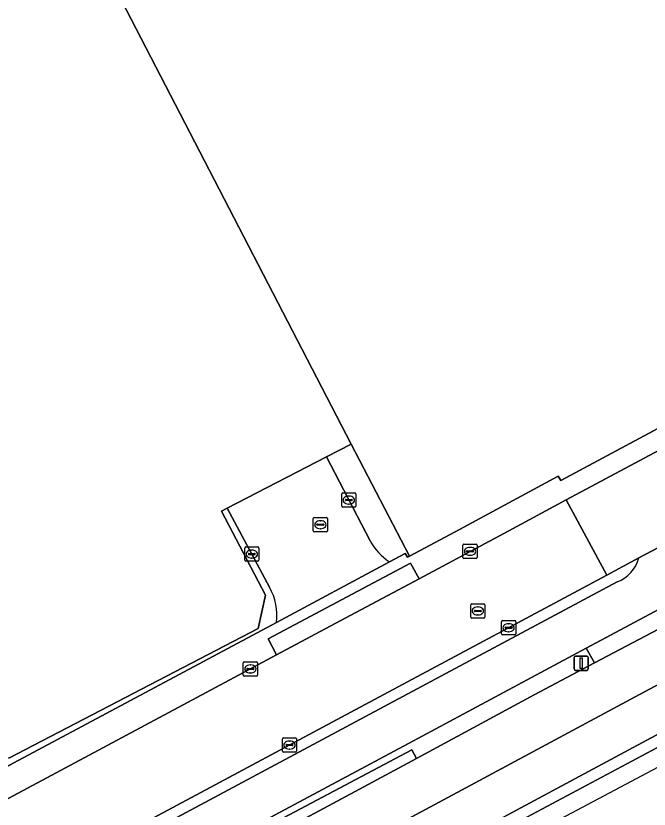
# Model space of a CAD drawing. Extents: x 158793 to 159888, y 384317 to 385256.
# Drawn here: x 159665.2 to 159709.6, y 384435.1 to 384490.8 of the extents above; entities that cross this region are included whole.
import ezdxf

# ---------------------------------------------------------------- set-up
doc = ezdxf.new("R2010")
doc.units = 0
for name, color, linetype in [('IMGEO_Berm_gesloten', 7, 'Continuous'), ('IMGEO_Berm_open', 7, 'Continuous'), ('IMGEO_Erf', 7, 'Continuous'), ('IMGEO_Fietspad_gesloten', 7, 'Continuous'), ('IMGEO_Groenvoorziening', 7, 'Continuous'), ('IMGEO_Haag', 7, 'Continuous'), ('IMGEO_Hek', 7, 'Continuous'), ('IMGEO_Kolk', 7, 'Continuous'), ('IMGEO_Lichtmast', 7, 'Continuous'), ('IMGEO_Rijbaan_lokaal_gesloten', 7, 'Continuous'), ('IMGEO_Rijbaan_lokaal_open', 7, 'Continuous'), ('IMGEO_Rijbaan_regionaal_gesloten', 7, 'Continuous'), ('IMGEO_Rioolput', 7, 'Continuous'), ('IMGEO_Verkeerseiland_open', 7, 'Continuous'), ('IMGEO_Voetpad_open', 7, 'Continuous')]:
    doc.layers.add(name, color=color, linetype=linetype)

msp = doc.modelspace()

# ---------------------------------------------------------------- linework, layer by layer
at = {"layer": 'IMGEO_Berm_gesloten'}
for points in [[(159811.928, 384494.056), (159791.41, 384483.447), (159775.497, 384475.211), (159759.449, 384466.649), (159745.061, 384458.917), (159725.249, 384448.362), (159709.47, 384439.893), (159696.214, 384432.791), (159686.549, 384427.613), (159667.67, 384417.548), (159650.153, 384408.169)], [(159661.921, 384413.563), (159679.569, 384423.013), (159696.562, 384432.097), (159697.88, 384432.802), (159717.186, 384443.101), (159731.675, 384450.855), (159744.535, 384457.751), (159777.564, 384475.395), (159791.799, 384482.795), (159812.356, 384493.351)]]:
    msp.add_lwpolyline(points, dxfattribs=at)
at = {"layer": 'IMGEO_Berm_open'}
for points in [[(159642.609, 384412.337), (159654.268, 384418.57), (159664.238, 384423.844), (159672.561, 384428.328), (159683.971, 384434.448), (159692.958, 384439.23), (159693.288, 384438.625), (159701.548, 384443.077), (159705.803, 384445.325), (159705.22, 384446.356), (159692.734, 384439.673), (159612.839, 384396.912), (159613.053, 384396.512), (159617.171, 384398.703), (159622.895, 384401.766), (159624.993, 384402.897)], [(159656.81, 384419.099), (159673.007, 384427.734), (159687.108, 384435.294), (159693.288, 384438.625), (159692.958, 384439.23), (159683.971, 384434.448), (159672.561, 384428.328), (159664.238, 384423.844), (159654.268, 384418.57), (159642.609, 384412.337), (159624.993, 384402.897), (159622.895, 384401.766), (159617.171, 384398.703), (159613.053, 384396.512), (159613.401, 384395.863), (159613.635, 384395.988), (159617.694, 384398.165), (159626.551, 384402.935), (159637.604, 384408.821), (159647.237, 384413.981)]]:
    msp.add_lwpolyline(points, close=True, dxfattribs=at)
at = {"layer": 'IMGEO_Erf'}
msp.add_lwpolyline([(159664.679, 384438.637), (159682.172, 384447.751), (159682.698, 384450.091), (159679.597, 384455.98), (159680.012, 384456.195), (159686.975, 384459.802), (159688.709, 384460.7), (159672.587, 384491.851), (159668.445, 384500), (159660.74, 384514.696)], dxfattribs=at)
at = {"layer": 'IMGEO_Fietspad_gesloten'}
for points in [[(159692.734, 384439.673), (159705.22, 384446.356), (159727.365, 384458.208), (159726.651, 384459.542), (159711.726, 384451.614)], [(159713.086, 384454.903), (159708.918, 384452.702)], [(159707.394, 384451.026), (159691.341, 384442.43), (159554.532, 384369.175), (159553.562, 384368.656), (159553.639, 384368.525), (159551.212, 384367.259)], [(159548.945, 384362.714), (159562.5, 384369.97), (159562.977, 384370.225), (159610.25, 384395.526), (159612.839, 384396.912), (159692.734, 384439.673)]]:
    msp.add_lwpolyline(points, dxfattribs=at)
msp.add_arc((159706.481, 384453.387), 2.531, 291.1346, 344.3045, dxfattribs=at)
at = {"layer": 'IMGEO_Groenvoorziening'}
for points in [[(159660.74, 384514.696), (159668.445, 384500), (159672.587, 384491.851), (159688.709, 384460.7), (159692.795, 384452.819), (159696.009, 384454.544), (159703.247, 384458.435), (159703.423, 384458.152), (159750.188, 384483.207), (159760.795, 384488.697), (159782.828, 384500.112), (159795.214, 384506.594)], [(159791.315, 384492.396), (159788.361, 384490.685), (159775.078, 384483.69), (159765.346, 384478.51), (159757.48, 384474.514), (159754.077, 384472.77), (159749.586, 384470.469), (159745.681, 384468.011), (159727.365, 384458.208), (159705.22, 384446.356), (159705.803, 384445.325), (159716.504, 384450.978), (159733.285, 384460.047), (159749.424, 384468.651)], [(159688.709, 384460.7), (159686.975, 384459.802), (159690.033, 384453.906)], [(159691.397, 384452.422), (159692.501, 384453.016), (159692.658, 384452.746), (159692.795, 384452.819), (159688.709, 384460.7)]]:
    msp.add_lwpolyline(points, dxfattribs=at)
msp.add_arc((159693.835, 384456.032), 4.356, 209.2098, 235.9648, dxfattribs=at)
at = {"layer": 'IMGEO_Haag'}
msp.add_lwpolyline([(159791.315, 384492.396), (159788.361, 384490.685), (159775.078, 384483.69), (159765.346, 384478.51), (159757.48, 384474.514), (159754.077, 384472.77), (159749.586, 384470.469), (159745.681, 384468.011), (159727.365, 384458.208), (159705.22, 384446.356), (159705.803, 384445.325), (159716.504, 384450.978), (159733.285, 384460.047), (159749.424, 384468.651)], dxfattribs=at)
at = {"layer": 'IMGEO_Hek'}
for points in [[(159686.975, 384459.802), (159688.709, 384460.7), (159672.587, 384491.851)], [(159680.012, 384456.195), (159686.975, 384459.802)]]:
    msp.add_lwpolyline(points, dxfattribs=at)
at = {"layer": 'IMGEO_Kolk'}
for p, q in [((159688.047, 384456.343), (159688.047, 384457.195)), ((159688.122, 384457.269), (159688.974, 384457.269)), ((159688.535, 384457.049), (159688.56, 384457.049)), ((159689.048, 384457.195), (159689.048, 384456.343)), ((159688.306, 384456.763), (159688.306, 384456.775)), ((159688.744, 384456.726), (159688.346, 384456.726)), ((159688.349, 384456.812), (159688.747, 384456.812)), ((159688.558, 384456.489), (159688.533, 384456.489)), ((159688.79, 384456.775), (159688.79, 384456.763)), ((159688.974, 384456.269), (159688.122, 384456.269)), ((159696.632, 384453.666), (159697.484, 384453.666)), ((159681.235, 384452.545), (159681.235, 384453.397)), ((159681.31, 384453.471), (159682.162, 384453.471)), ((159681.723, 384453.251), (159681.748, 384453.251)), ((159682.236, 384453.397), (159682.236, 384452.545)), ((159696.557, 384452.74), (159696.557, 384453.592)), ((159696.816, 384453.16), (159696.816, 384453.172)), ((159697.254, 384453.123), (159696.856, 384453.123)), ((159696.859, 384453.209), (159697.257, 384453.209)), ((159697.045, 384453.446), (159697.07, 384453.446)), ((159697.3, 384453.172), (159697.3, 384453.16)), ((159697.558, 384453.592), (159697.558, 384452.74)), ((159681.494, 384452.965), (159681.494, 384452.977)), ((159681.932, 384452.928), (159681.534, 384452.928)), ((159681.537, 384453.014), (159681.935, 384453.014)), ((159681.746, 384452.691), (159681.721, 384452.691)), ((159681.978, 384452.977), (159681.978, 384452.965)), ((159697.484, 384452.666), (159696.632, 384452.666)), ((159697.068, 384452.886), (159697.043, 384452.886)), ((159682.162, 384452.471), (159681.31, 384452.471)), ((159699.264, 384447.374), (159699.264, 384448.226)), ((159699.339, 384448.3), (159700.191, 384448.3)), ((159699.752, 384448.08), (159699.777, 384448.08)), ((159700.265, 384448.226), (159700.265, 384447.374)), ((159699.523, 384447.794), (159699.523, 384447.806)), ((159699.961, 384447.757), (159699.563, 384447.757)), ((159699.566, 384447.843), (159699.964, 384447.843)), ((159699.775, 384447.52), (159699.75, 384447.52)), ((159700.007, 384447.806), (159700.007, 384447.794)), ((159700.191, 384447.3), (159699.339, 384447.3)), ((159681.134, 384444.478), (159681.134, 384445.33)), ((159681.209, 384445.404), (159682.061, 384445.404)), ((159682.135, 384445.33), (159682.135, 384444.478)), ((159681.393, 384444.898), (159681.393, 384444.91)), ((159681.831, 384444.861), (159681.433, 384444.861)), ((159681.436, 384444.947), (159681.834, 384444.947)), ((159681.622, 384445.184), (159681.647, 384445.184)), ((159681.877, 384444.91), (159681.877, 384444.898)), ((159682.061, 384444.404), (159681.209, 384444.404)), ((159681.645, 384444.624), (159681.62, 384444.624)), ((159683.879, 384439.134), (159683.879, 384439.986)), ((159683.954, 384440.06), (159684.806, 384440.06)), ((159684.367, 384439.84), (159684.392, 384439.84)), ((159684.88, 384439.986), (159684.88, 384439.134)), ((159684.138, 384439.554), (159684.138, 384439.566)), ((159684.576, 384439.517), (159684.178, 384439.517)), ((159684.181, 384439.603), (159684.579, 384439.603)), ((159684.39, 384439.28), (159684.365, 384439.28)), ((159684.622, 384439.566), (159684.622, 384439.554)), ((159684.806, 384439.06), (159683.954, 384439.06))]:
    msp.add_line(p, q, dxfattribs=at)
for points in [[(159688.047, 384456.343), (159688.047, 384457.195)], [(159688.122, 384457.269), (159688.974, 384457.269)], [(159689.048, 384457.195), (159689.048, 384456.343)], [(159688.974, 384456.269), (159688.122, 384456.269)], [(159696.632, 384453.666), (159697.484, 384453.666)], [(159681.235, 384452.545), (159681.235, 384453.397)], [(159681.31, 384453.471), (159682.162, 384453.471)], [(159682.236, 384453.397), (159682.236, 384452.545)], [(159696.557, 384452.74), (159696.557, 384453.592)], [(159697.558, 384453.592), (159697.558, 384452.74)], [(159697.484, 384452.666), (159696.632, 384452.666)], [(159682.162, 384452.471), (159681.31, 384452.471)], [(159699.264, 384447.374), (159699.264, 384448.226)], [(159699.339, 384448.3), (159700.191, 384448.3)], [(159700.265, 384448.226), (159700.265, 384447.374)], [(159700.191, 384447.3), (159699.339, 384447.3)], [(159681.134, 384444.478), (159681.134, 384445.33)], [(159681.209, 384445.404), (159682.061, 384445.404)], [(159682.135, 384445.33), (159682.135, 384444.478)], [(159682.061, 384444.404), (159681.209, 384444.404)], [(159683.879, 384439.134), (159683.879, 384439.986)], [(159683.954, 384440.06), (159684.806, 384440.06)], [(159684.88, 384439.986), (159684.88, 384439.134)], [(159684.806, 384439.06), (159683.954, 384439.06)]]:
    msp.add_lwpolyline(points, dxfattribs=at)
for centre, radius, start, end in [((159688.124, 384457.193), 0.0765, 91.552, 178.448), ((159688.124, 384457.193), 0.0765, 91.552, 178.448), ((159688.972, 384457.193), 0.0765, 1.552, 88.448), ((159688.972, 384457.193), 0.0765, 1.552, 88.448), ((159688.346, 384456.772), 0.0403, 85.8775, 175.7526), ((159688.343, 384456.762), 0.0366, 178.938, 274.7102), ((159688.747, 384456.769), 0.043, 264.8664, 352.4533), ((159688.751, 384456.774), 0.0386, 1.7309, 96.639), ((159688.124, 384456.345), 0.0765, 181.552, 268.448), ((159688.124, 384456.345), 0.0765, 181.552, 268.448), ((159688.972, 384456.345), 0.0765, 271.552, 358.448), ((159688.972, 384456.345), 0.0765, 271.552, 358.448), ((159696.634, 384453.59), 0.0765, 91.552, 178.448), ((159696.634, 384453.59), 0.0765, 91.552, 178.448), ((159697.482, 384453.59), 0.0765, 1.552, 88.448), ((159697.482, 384453.59), 0.0765, 1.552, 88.448), ((159681.312, 384453.395), 0.0765, 91.552, 178.448), ((159681.312, 384453.395), 0.0765, 91.552, 178.448), ((159682.16, 384453.395), 0.0765, 1.552, 88.448), ((159682.16, 384453.395), 0.0765, 1.552, 88.448), ((159696.856, 384453.169), 0.0403, 85.8775, 175.7526), ((159696.853, 384453.159), 0.0366, 178.938, 274.7102), ((159697.257, 384453.166), 0.043, 264.8664, 352.4533), ((159697.261, 384453.171), 0.0386, 1.7309, 96.639), ((159681.312, 384452.547), 0.0765, 181.552, 268.448), ((159681.312, 384452.547), 0.0765, 181.552, 268.448), ((159681.534, 384452.974), 0.0403, 85.8775, 175.7526), ((159681.531, 384452.964), 0.0366, 178.938, 274.7102), ((159681.935, 384452.971), 0.043, 264.8664, 352.4533), ((159681.939, 384452.976), 0.0386, 1.7309, 96.639), ((159682.16, 384452.547), 0.0765, 271.552, 358.448), ((159682.16, 384452.547), 0.0765, 271.552, 358.448), ((159696.634, 384452.742), 0.0765, 181.552, 268.448), ((159696.634, 384452.742), 0.0765, 181.552, 268.448), ((159697.482, 384452.742), 0.0765, 271.552, 358.448), ((159697.482, 384452.742), 0.0765, 271.552, 358.448), ((159699.341, 384448.224), 0.0765, 91.552, 178.448), ((159699.341, 384448.224), 0.0765, 91.552, 178.448), ((159700.189, 384448.224), 0.0765, 1.552, 88.448), ((159700.189, 384448.224), 0.0765, 1.552, 88.448), ((159699.563, 384447.803), 0.0403, 85.8775, 175.7526), ((159699.56, 384447.793), 0.0366, 178.938, 274.7102), ((159699.964, 384447.8), 0.043, 264.8664, 352.4533), ((159699.968, 384447.805), 0.0386, 1.7309, 96.639), ((159699.341, 384447.376), 0.0765, 181.552, 268.448), ((159699.341, 384447.376), 0.0765, 181.552, 268.448), ((159700.189, 384447.376), 0.0765, 271.552, 358.448), ((159700.189, 384447.376), 0.0765, 271.552, 358.448), ((159681.211, 384445.328), 0.0765, 91.552, 178.448), ((159681.211, 384445.328), 0.0765, 91.552, 178.448), ((159682.059, 384445.328), 0.0765, 1.552, 88.448), ((159682.059, 384445.328), 0.0765, 1.552, 88.448), ((159681.433, 384444.907), 0.0403, 85.8775, 175.7526), ((159681.43, 384444.897), 0.0366, 178.938, 274.7102), ((159681.834, 384444.904), 0.043, 264.8664, 352.4533), ((159681.838, 384444.909), 0.0386, 1.7309, 96.639), ((159681.211, 384444.48), 0.0765, 181.552, 268.448), ((159681.211, 384444.48), 0.0765, 181.552, 268.448), ((159682.059, 384444.48), 0.0765, 271.552, 358.448), ((159682.059, 384444.48), 0.0765, 271.552, 358.448), ((159683.956, 384439.984), 0.0765, 91.552, 178.448), ((159683.956, 384439.984), 0.0765, 91.552, 178.448), ((159684.804, 384439.984), 0.0765, 1.552, 88.448), ((159684.804, 384439.984), 0.0765, 1.552, 88.448), ((159683.956, 384439.136), 0.0765, 181.552, 268.448), ((159683.956, 384439.136), 0.0765, 181.552, 268.448), ((159684.178, 384439.563), 0.0403, 85.8775, 175.7526), ((159684.175, 384439.553), 0.0366, 178.938, 274.7102), ((159684.579, 384439.56), 0.043, 264.8664, 352.4533), ((159684.583, 384439.565), 0.0386, 1.7309, 96.639), ((159684.804, 384439.136), 0.0765, 271.552, 358.448), ((159684.804, 384439.136), 0.0765, 271.552, 358.448)]:
    msp.add_arc(centre, radius, start, end, dxfattribs=at)
for centre, major_axis, ratio, start_param, end_param in [((159688.534, 384456.769), (-0.387, 0.002), 0.722429, 4.712389, 7.853982), ((159688.559, 384456.769), (-0.39, 0.002), 0.717154, 1.570796, 4.712389), ((159681.722, 384452.971), (-0.387, 0.002), 0.722429, 4.712389, 7.853982), ((159681.747, 384452.971), (-0.39, 0.002), 0.717154, 1.570796, 4.712389), ((159697.044, 384453.166), (-0.387, 0.002), 0.722429, 4.712389, 7.853982), ((159697.069, 384453.166), (-0.39, 0.002), 0.717154, 1.570796, 4.712389), ((159699.751, 384447.8), (-0.387, 0.002), 0.722429, 4.712389, 7.853982), ((159699.776, 384447.8), (-0.39, 0.002), 0.717154, 1.570796, 4.712389), ((159681.621, 384444.904), (-0.387, 0.002), 0.722429, 4.712389, 7.853982), ((159681.646, 384444.904), (-0.39, 0.002), 0.717154, 1.570796, 4.712389), ((159684.366, 384439.56), (-0.387, 0.002), 0.722429, 4.712389, 7.853982), ((159684.391, 384439.56), (-0.39, 0.002), 0.717154, 1.570796, 4.712389)]:
    msp.add_ellipse(centre, major_axis=major_axis, ratio=ratio, start_param=start_param, end_param=end_param, dxfattribs=at)
at = {"layer": 'IMGEO_Lichtmast'}
for p, q in [((159704.358, 384444.906), (159704.358, 384445.706)), ((159704.358, 384445.706), (159704.358, 384444.906)), ((159704.458, 384445.806), (159705.248, 384445.806)), ((159705.248, 384445.806), (159704.458, 384445.806)), ((159705.348, 384445.706), (159705.348, 384444.906)), ((159705.348, 384444.906), (159705.348, 384445.706)), ((159705.248, 384444.806), (159704.458, 384444.806)), ((159704.458, 384444.806), (159705.248, 384444.806))]:
    msp.add_line(p, q, dxfattribs=at)
msp.add_lwpolyline([(159704.778, 384445.681), (159704.928, 384445.681), (159704.928, 384444.931), (159704.778, 384444.931), (159704.778, 384445.681)], dxfattribs=at)
for centre, start, end in [((159704.458, 384445.706), 90, 180), ((159704.458, 384445.706), 90, 180), ((159705.248, 384445.706), 0, 90), ((159705.248, 384445.706), 360, 90), ((159704.458, 384444.906), 180, 270), ((159704.458, 384444.906), 180, 270), ((159705.248, 384444.906), 270, 0), ((159705.248, 384444.906), 270, 0)]:
    msp.add_arc(centre, 0.1, start, end, dxfattribs=at)
at = {"layer": 'IMGEO_Rijbaan_lokaal_gesloten'}
msp.add_lwpolyline([(159691, 384443.105), (159706.671, 384451.498), (159703.8, 384456.78), (159699.775, 384454.613), (159693.473, 384451.244), (159688.29, 384448.468), (159683.468, 384445.886), (159667.341, 384437.251), (159663.602, 384435.266), (159656.463, 384431.445), (159640.576, 384422.941), (159639.863, 384422.559), (159627.52, 384415.953), (159609.483, 384406.293), (159608.385, 384405.705), (159578.043, 384389.447), (159576.947, 384388.86), (159572.485, 384386.47), (159563.362, 384381.583), (159561.547, 384380.611), (159552.342, 384375.685), (159550.262, 384374.58), (159553.184, 384369.293)], close=True, dxfattribs=at)
at = {"layer": 'IMGEO_Rijbaan_lokaal_open'}
msp.add_lwpolyline([(159708.918, 384452.702), (159713.086, 384454.903), (159725.905, 384461.691), (159727.871, 384462.361), (159724.847, 384468.026), (159703.8, 384456.78), (159706.671, 384451.498)], close=True, dxfattribs=at)
for points in [[(159690.033, 384453.906), (159686.975, 384459.802), (159680.012, 384456.195), (159682.984, 384450.639)], [(159683.461, 384448.173), (159691.397, 384452.422)]]:
    msp.add_lwpolyline(points, dxfattribs=at)
for centre, radius, start, end in [((159693.835, 384456.032), 4.356, 209.2098, 235.9648), ((159679.389, 384448.665), 4.101, 353.117, 28.7782)]:
    msp.add_arc(centre, radius, start, end, dxfattribs=at)
at = {"layer": 'IMGEO_Rijbaan_regionaal_gesloten'}
for points in [[(159650.153, 384408.169), (159667.67, 384417.548), (159686.549, 384427.613), (159696.214, 384432.791), (159709.47, 384439.893), (159725.249, 384448.362), (159745.061, 384458.917), (159759.449, 384466.649), (159775.497, 384475.211), (159791.41, 384483.447), (159811.928, 384494.056), (159823.458, 384500), (159870.864, 384524.44), (159874.443, 384526.273), (159882.662, 384530.596), (159880.669, 384532.909), (159875.798, 384530.374), (159847.424, 384515.674), (159804.811, 384493.696), (159779.976, 384480.85), (159750.919, 384465.55), (159708.655, 384442.945), (159694.585, 384435.384), (159645.738, 384409.21)], [(159645.738, 384409.21), (159694.585, 384435.384), (159708.655, 384442.945), (159750.919, 384465.55), (159779.976, 384480.85), (159804.811, 384493.696)], [(159793.362, 384491.577), (159788.54, 384489.306), (159777.22, 384483.435), (159764.608, 384476.743), (159754.694, 384471.459), (159749.424, 384468.651), (159733.285, 384460.047), (159716.504, 384450.978), (159705.803, 384445.325), (159701.548, 384443.077), (159693.288, 384438.625), (159687.108, 384435.294), (159673.007, 384427.734), (159656.81, 384419.099)]]:
    msp.add_lwpolyline(points, dxfattribs=at)
msp.add_lwpolyline([(159617.271, 384388.641), (159617.372, 384388.695), (159756.881, 384462.779), (159884.047, 384528.944), (159883.694, 384529.35), (159881.307, 384528.22), (159875.887, 384525.604), (159825.453, 384500), (159812.356, 384493.351), (159791.799, 384482.795), (159777.564, 384475.395), (159744.535, 384457.751), (159731.675, 384450.855), (159717.186, 384443.101), (159697.88, 384432.802), (159696.562, 384432.097), (159679.569, 384423.013), (159661.921, 384413.563), (159644.473, 384404.254), (159631.206, 384397.094), (159616.87, 384389.389)], close=True, dxfattribs=at)
at = {"layer": 'IMGEO_Rioolput'}
for p, q in [((159686.05, 384454.61), (159686.05, 384455.462)), ((159686.125, 384455.536), (159686.977, 384455.536)), ((159686.538, 384455.316), (159686.563, 384455.316)), ((159687.051, 384455.462), (159687.051, 384454.61)), ((159686.309, 384455.03), (159686.309, 384455.042)), ((159686.747, 384454.993), (159686.349, 384454.993)), ((159686.352, 384455.079), (159686.75, 384455.079)), ((159686.561, 384454.756), (159686.536, 384454.756)), ((159686.793, 384455.042), (159686.793, 384455.03)), ((159686.977, 384454.536), (159686.125, 384454.536)), ((159697.103, 384448.553), (159697.103, 384449.405)), ((159697.178, 384449.479), (159698.03, 384449.479)), ((159697.591, 384449.259), (159697.616, 384449.259)), ((159698.104, 384449.405), (159698.104, 384448.553)), ((159697.362, 384448.973), (159697.362, 384448.985)), ((159697.8, 384448.936), (159697.402, 384448.936)), ((159697.405, 384449.022), (159697.803, 384449.022)), ((159697.614, 384448.699), (159697.589, 384448.699)), ((159697.846, 384448.985), (159697.846, 384448.973)), ((159698.03, 384448.479), (159697.178, 384448.479))]:
    msp.add_line(p, q, dxfattribs=at)
for points in [[(159686.05, 384454.61), (159686.05, 384455.462)], [(159686.125, 384455.536), (159686.977, 384455.536)], [(159687.051, 384455.462), (159687.051, 384454.61)], [(159686.977, 384454.536), (159686.125, 384454.536)], [(159697.103, 384448.553), (159697.103, 384449.405)], [(159697.178, 384449.479), (159698.03, 384449.479)], [(159698.104, 384449.405), (159698.104, 384448.553)], [(159698.03, 384448.479), (159697.178, 384448.479)]]:
    msp.add_lwpolyline(points, dxfattribs=at)
for centre, radius, start, end in [((159686.127, 384455.46), 0.0765, 91.552, 178.448), ((159686.127, 384455.46), 0.0765, 91.552, 178.448), ((159686.975, 384455.46), 0.0765, 1.552, 88.448), ((159686.975, 384455.46), 0.0765, 1.552, 88.448), ((159686.349, 384455.039), 0.0403, 85.8775, 175.7526), ((159686.346, 384455.029), 0.0366, 178.938, 274.7102), ((159686.75, 384455.036), 0.043, 264.8664, 352.4533), ((159686.754, 384455.041), 0.0386, 1.7309, 96.639), ((159686.127, 384454.612), 0.0765, 181.552, 268.448), ((159686.127, 384454.612), 0.0765, 181.552, 268.448), ((159686.975, 384454.612), 0.0765, 271.552, 358.448), ((159686.975, 384454.612), 0.0765, 271.552, 358.448), ((159697.18, 384449.403), 0.0765, 91.552, 178.448), ((159697.18, 384449.403), 0.0765, 91.552, 178.448), ((159698.028, 384449.403), 0.0765, 1.552, 88.448), ((159698.028, 384449.403), 0.0765, 1.552, 88.448), ((159697.402, 384448.982), 0.0403, 85.8775, 175.7526), ((159697.399, 384448.972), 0.0366, 178.938, 274.7102), ((159697.803, 384448.979), 0.043, 264.8664, 352.4533), ((159697.807, 384448.984), 0.0386, 1.7309, 96.639), ((159697.18, 384448.555), 0.0765, 181.552, 268.448), ((159697.18, 384448.555), 0.0765, 181.552, 268.448), ((159698.028, 384448.555), 0.0765, 271.552, 358.448), ((159698.028, 384448.555), 0.0765, 271.552, 358.448)]:
    msp.add_arc(centre, radius, start, end, dxfattribs=at)
for centre, major_axis, ratio, start_param, end_param in [((159686.537, 384455.036), (-0.387, 0.002), 0.722429, 4.712389, 7.853982), ((159686.562, 384455.036), (-0.39, 0.002), 0.717154, 1.570796, 4.712389), ((159697.59, 384448.979), (-0.387, 0.002), 0.722429, 4.712389, 7.853982), ((159697.615, 384448.979), (-0.39, 0.002), 0.717154, 1.570796, 4.712389)]:
    msp.add_ellipse(centre, major_axis=major_axis, ratio=ratio, start_param=start_param, end_param=end_param, dxfattribs=at)
at = {"layer": 'IMGEO_Verkeerseiland_open'}
for points in [[(159708.918, 384452.702), (159706.671, 384451.498), (159691, 384443.105), (159553.184, 384369.293), (159553.562, 384368.656), (159554.532, 384369.175), (159691.341, 384442.43)], [(159691.341, 384442.43), (159707.394, 384451.026)]]:
    msp.add_lwpolyline(points, dxfattribs=at)
msp.add_arc((159706.481, 384453.387), 2.531, 291.1346, 344.3045, dxfattribs=at)
at = {"layer": 'IMGEO_Voetpad_open'}
for points in [[(159682.984, 384450.639), (159680.012, 384456.195), (159679.597, 384455.98), (159682.698, 384450.091), (159682.172, 384447.751), (159664.679, 384438.637), (159650.339, 384441.442), (159606.689, 384450.048), (159607.652, 384454.952), (159615.168, 384493.218), (159617.255, 384503.352), (159616.365, 384503.523), (159616.635, 384504.924), (159619.025, 384517.345)], [(159795.214, 384506.594), (159782.828, 384500.112), (159760.795, 384488.697), (159750.188, 384483.207), (159703.423, 384458.152), (159703.247, 384458.435), (159696.009, 384454.544), (159692.795, 384452.819), (159692.658, 384452.746), (159692.501, 384453.016), (159691.397, 384452.422), (159683.461, 384448.173), (159666.374, 384439.04), (159655.504, 384433.219)], [(159663.602, 384435.266), (159667.341, 384437.251), (159683.468, 384445.886), (159682.875, 384447.011), (159692.871, 384452.346), (159693.473, 384451.244), (159699.775, 384454.613), (159703.8, 384456.78), (159724.847, 384468.026), (159736.001, 384473.986), (159745.431, 384478.608), (159758.571, 384485.362)], [(159649.866, 384437.26), (159654.782, 384439.768), (159657.107, 384435.157), (159652.339, 384432.641), (159652.805, 384431.774), (159655.504, 384433.219), (159666.374, 384439.04), (159683.461, 384448.173)]]:
    msp.add_lwpolyline(points, dxfattribs=at)
msp.add_lwpolyline([(159683.468, 384445.886), (159688.29, 384448.468), (159693.473, 384451.244), (159692.871, 384452.346), (159682.875, 384447.011)], close=True, dxfattribs=at)
msp.add_arc((159679.389, 384448.665), 4.101, 353.117, 28.7782, dxfattribs=at)

doc.saveas('drawing.dxf')
